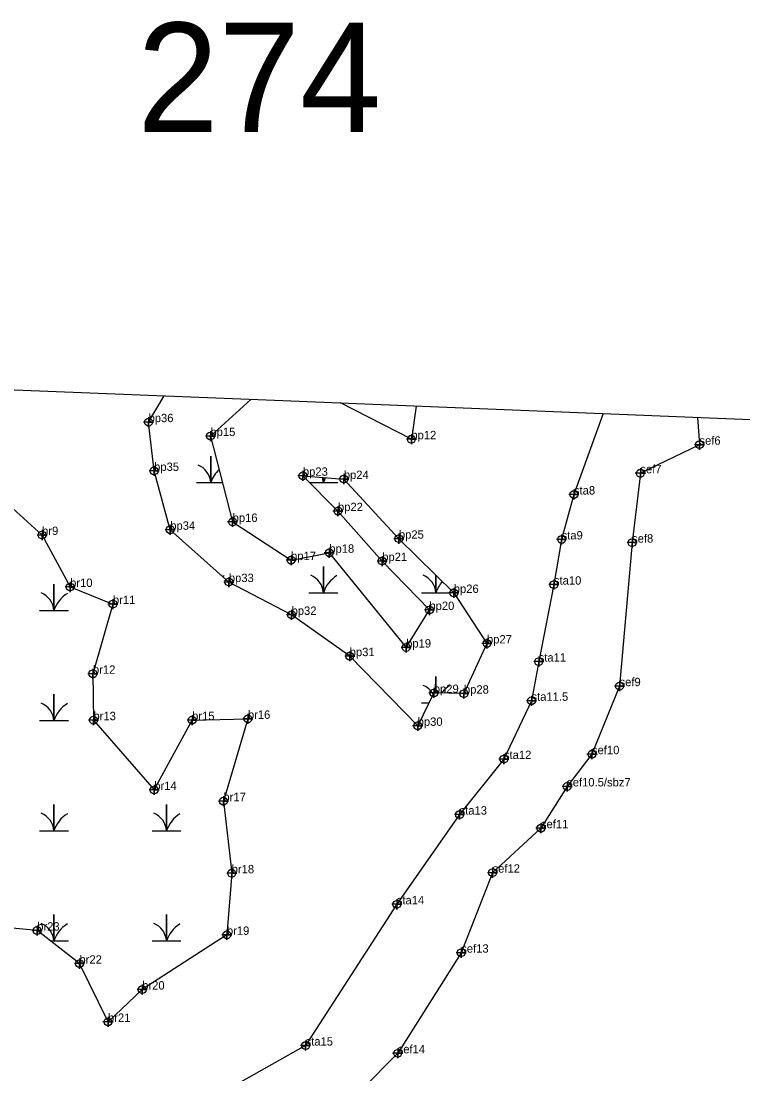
# Model space of a CAD drawing. Extents: x 2071991 to 2268989, y 436479 to 469629.
# Drawn here: x 2233207 to 2233638, y 438420 to 439049 of the extents above; entities that cross this region are included whole.
import ezdxf

# ---------------------------------------------------------------- set-up
doc = ezdxf.new("R2010")
doc.units = 0
for name, color, linetype in [('approx_PSA', 7, 'Continuous'), ('Default', 7, 'Continuous'), ('Exist Environmental Wetland Boundary', 7, 'Continuous'), ('Exist Environmental Wetland Boundary Cogo Comment', 7, 'Continuous'), ('Exist Environmental Wetland Boundary Cogo Point CELL', 7, 'Continuous'), ('Exist Hydro Jurisdictional Stream or Body of Water NEU Mitigable', 7, 'Continuous'), ('Exist Hydro Jurisdictional Stream or Body of Water NEU Mitigable Cogo Comment', 7, 'Continuous'), ('Exist Hydro Jurisdictional Stream or Body of Water NEU Mitigable Cogo Point CELL', 7, 'Continuous'), ('Exist Hydro Swamp or Marsh', 7, 'Continuous')]:
    doc.layers.add(name, color=color, linetype=linetype)

msp = doc.modelspace()

# ---------------------------------------------------------------- linework, layer by layer
at = {"layer": 'approx_PSA'}
for p, q in [((2231278.66, 438906.68), (2233358.14, 438822.74)), ((2233358.14, 438822.74), (2234974.58, 438757.5))]:
    msp.add_line(p, q, dxfattribs=at)
at = {"layer": 'Exist Environmental Wetland Boundary'}
for points in [[(2233182.99, 438829.81), (2233159.43, 438810.81), (2233163.02, 438770.7), (2233190.8, 438768.17), (2233219.34, 438742.29), (2233236.09, 438711.26), (2233261.63, 438701.08), (2233249.69, 438659.45), (2233250.03, 438631.71), (2233286.3, 438590.05), (2233308.92, 438631.76), (2233342.21, 438632.51), (2233327.62, 438583.34), (2233332.55, 438540.3), (2233329.68, 438503.54), (2233279.12, 438470.84), (2233258.71, 438451.55), (2233241.66, 438486.32), (2233216.43, 438506.06), (2233154.63, 438511.91), (2233152.31, 438461.64), (2233153.08, 438392.21)], [(2233343.99, 438823.31), (2233319.87, 438801.39), (2233333.11, 438750.11), (2233368, 438727.3), (2233390.81, 438731.69), (2233436.71, 438675.09), (2233450.58, 438697.52), (2233422.42, 438726.76), (2233395.99, 438756.59), (2233375.06, 438777.67), (2233399.5, 438775.74), (2233432.37, 438740.1), (2233465.14, 438707.71), (2233484.94, 438677.54), (2233471.2, 438647.57), (2233453.22, 438647.98), (2233443.58, 438628.34), (2233403.01, 438669.96), (2233368.31, 438694.6), (2233330.86, 438714.21), (2233295.86, 438745.43), (2233286.24, 438780.56), (2233282.91, 438809.69), (2233292.32, 438825.4)], [(2233442.78, 438819.32), (2233439.82, 438799.48), (2233397.6, 438821.15)]]:
    msp.add_lwpolyline(points, dxfattribs=at)
at = {"layer": 'Exist Environmental Wetland Boundary Cogo Point CELL'}
for points in [[(2233282.91, 438812.69), (2233282.91, 438806.69), (2233282.91, 438809.69), (2233285.91, 438809.69), (2233279.91, 438809.69)], [(2233319.87, 438804.39), (2233319.87, 438798.39), (2233319.87, 438801.39), (2233322.87, 438801.39), (2233316.87, 438801.39)], [(2233439.82, 438802.48), (2233439.82, 438796.48), (2233439.82, 438799.48), (2233442.82, 438799.48), (2233436.82, 438799.48)], [(2233286.24, 438783.56), (2233286.24, 438777.56), (2233286.24, 438780.56), (2233289.24, 438780.56), (2233283.24, 438780.56)], [(2233375.06, 438780.67), (2233375.06, 438774.67), (2233375.06, 438777.67), (2233378.06, 438777.67), (2233372.06, 438777.67)], [(2233399.5, 438778.74), (2233399.5, 438772.74), (2233399.5, 438775.74), (2233402.5, 438775.74), (2233396.5, 438775.74)], [(2233395.99, 438759.59), (2233395.99, 438753.59), (2233395.99, 438756.59), (2233398.99, 438756.59), (2233392.99, 438756.59)], [(2233333.11, 438753.11), (2233333.11, 438747.11), (2233333.11, 438750.11), (2233336.11, 438750.11), (2233330.11, 438750.11)], [(2233295.86, 438748.43), (2233295.86, 438742.43), (2233295.86, 438745.43), (2233298.86, 438745.43), (2233292.86, 438745.43)], [(2233219.34, 438745.29), (2233219.34, 438739.29), (2233219.34, 438742.29), (2233222.34, 438742.29), (2233216.34, 438742.29)], [(2233432.37, 438743.1), (2233432.37, 438737.1), (2233432.37, 438740.1), (2233435.37, 438740.1), (2233429.37, 438740.1)], [(2233390.81, 438734.69), (2233390.81, 438728.69), (2233390.81, 438731.69), (2233393.81, 438731.69), (2233387.81, 438731.69)], [(2233368, 438730.3), (2233368, 438724.3), (2233368, 438727.3), (2233371, 438727.3), (2233365, 438727.3)], [(2233422.42, 438729.76), (2233422.42, 438723.76), (2233422.42, 438726.76), (2233425.42, 438726.76), (2233419.42, 438726.76)], [(2233330.86, 438717.21), (2233330.86, 438711.21), (2233330.86, 438714.21), (2233333.86, 438714.21), (2233327.86, 438714.21)], [(2233236.09, 438714.26), (2233236.09, 438708.26), (2233236.09, 438711.26), (2233239.09, 438711.26), (2233233.09, 438711.26)], [(2233465.14, 438710.71), (2233465.14, 438704.71), (2233465.14, 438707.71), (2233468.14, 438707.71), (2233462.14, 438707.71)], [(2233261.63, 438704.08), (2233261.63, 438698.08), (2233261.63, 438701.08), (2233264.63, 438701.08), (2233258.63, 438701.08)], [(2233368.31, 438697.6), (2233368.31, 438691.6), (2233368.31, 438694.6), (2233371.31, 438694.6), (2233365.31, 438694.6)], [(2233450.58, 438700.52), (2233450.58, 438694.52), (2233450.58, 438697.52), (2233453.58, 438697.52), (2233447.58, 438697.52)], [(2233436.71, 438678.09), (2233436.71, 438672.09), (2233436.71, 438675.09), (2233439.71, 438675.09), (2233433.71, 438675.09)], [(2233484.94, 438680.54), (2233484.94, 438674.54), (2233484.94, 438677.54), (2233487.94, 438677.54), (2233481.94, 438677.54)], [(2233403.01, 438672.96), (2233403.01, 438666.96), (2233403.01, 438669.96), (2233406.01, 438669.96), (2233400.01, 438669.96)], [(2233249.69, 438662.45), (2233249.69, 438656.45), (2233249.69, 438659.45), (2233252.69, 438659.45), (2233246.69, 438659.45)], [(2233453.22, 438650.98), (2233453.22, 438644.98), (2233453.22, 438647.98), (2233456.22, 438647.98), (2233450.22, 438647.98)], [(2233471.2, 438650.57), (2233471.2, 438644.57), (2233471.2, 438647.57), (2233474.2, 438647.57), (2233468.2, 438647.57)], [(2233250.03, 438634.71), (2233250.03, 438628.71), (2233250.03, 438631.71), (2233253.03, 438631.71), (2233247.03, 438631.71)], [(2233308.92, 438634.76), (2233308.92, 438628.76), (2233308.92, 438631.76), (2233311.92, 438631.76), (2233305.92, 438631.76)], [(2233342.21, 438635.51), (2233342.21, 438629.51), (2233342.21, 438632.51), (2233345.21, 438632.51), (2233339.21, 438632.51)], [(2233443.58, 438631.34), (2233443.58, 438625.34), (2233443.58, 438628.34), (2233446.58, 438628.34), (2233440.58, 438628.34)], [(2233286.3, 438593.05), (2233286.3, 438587.05), (2233286.3, 438590.05), (2233289.3, 438590.05), (2233283.3, 438590.05)], [(2233327.62, 438586.34), (2233327.62, 438580.34), (2233327.62, 438583.34), (2233330.62, 438583.34), (2233324.62, 438583.34)], [(2233332.55, 438543.3), (2233332.55, 438537.3), (2233332.55, 438540.3), (2233335.55, 438540.3), (2233329.55, 438540.3)], [(2233216.43, 438509.06), (2233216.43, 438503.06), (2233216.43, 438506.06), (2233219.43, 438506.06), (2233213.43, 438506.06)], [(2233329.68, 438506.54), (2233329.68, 438500.54), (2233329.68, 438503.54), (2233332.68, 438503.54), (2233326.68, 438503.54)], [(2233241.66, 438489.32), (2233241.66, 438483.32), (2233241.66, 438486.32), (2233244.66, 438486.32), (2233238.66, 438486.32)], [(2233279.12, 438473.84), (2233279.12, 438467.84), (2233279.12, 438470.84), (2233282.12, 438470.84), (2233276.12, 438470.84)], [(2233258.71, 438454.55), (2233258.71, 438448.55), (2233258.71, 438451.55), (2233261.71, 438451.55), (2233255.71, 438451.55)]]:
    msp.add_lwpolyline(points, dxfattribs=at)
for centre in [(2233282.91, 438809.69), (2233319.87, 438801.39), (2233439.82, 438799.48), (2233286.24, 438780.56), (2233375.06, 438777.67), (2233399.5, 438775.74), (2233395.99, 438756.59), (2233295.86, 438745.43), (2233333.11, 438750.11), (2233219.34, 438742.29), (2233432.37, 438740.1), (2233390.81, 438731.69), (2233368, 438727.3), (2233422.42, 438726.76), (2233330.86, 438714.21), (2233236.09, 438711.26), (2233465.14, 438707.71), (2233261.63, 438701.08), (2233368.31, 438694.6), (2233450.58, 438697.52), (2233436.71, 438675.09), (2233484.94, 438677.54), (2233403.01, 438669.96), (2233249.69, 438659.45), (2233453.22, 438647.98), (2233471.2, 438647.57), (2233250.03, 438631.71), (2233308.92, 438631.76), (2233342.21, 438632.51), (2233443.58, 438628.34), (2233286.3, 438590.05), (2233327.62, 438583.34), (2233332.55, 438540.3), (2233216.43, 438506.06), (2233329.68, 438503.54), (2233241.66, 438486.32), (2233279.12, 438470.84), (2233258.71, 438451.55)]:
    msp.add_circle(centre, 2.34, dxfattribs=at)
at = {"layer": 'Exist Hydro Jurisdictional Stream or Body of Water NEU Mitigable'}
for points in [[(2233610.54, 438812.55), (2233611.8, 438796.23), (2233576.52, 438779.17), (2233571.58, 438737.75), (2233564.1, 438652.03), (2233547.64, 438611.4), (2233532.82, 438592.15), (2233517.16, 438567.2), (2233488.29, 438540.65), (2233469.6, 438492.88), (2233431.64, 438432.8), (2233387.24, 438387.93), (2233356.82, 438377.47), (2233310.81, 438359.52), (2233270.05, 438317.86), (2233268.69, 438260.03), (2233308.34, 438220.15), (2233319.29, 438183.08), (2233355.17, 438122.55), (2233369.53, 438072.22), (2233381.56, 437997.08), (2233397.53, 437928.46), (2233420.19, 437870.33), (2233485.34, 437816.79)], [(2233554.32, 438814.82), (2233536.87, 438766.48), (2233529.52, 438739.65), (2233524.92, 438712.66), (2233515.84, 438666.68), (2233511.52, 438643.3), (2233495.08, 438608.51), (2233468.61, 438575.33), (2233431.11, 438521.76), (2233376.67, 438437.39), (2233320.95, 438406.06)]]:
    msp.add_lwpolyline(points, dxfattribs=at)
at = {"layer": 'Exist Hydro Jurisdictional Stream or Body of Water NEU Mitigable Cogo Point CELL'}
for points in [[(2233611.8, 438799.23), (2233611.8, 438793.23), (2233611.8, 438796.23), (2233614.8, 438796.23), (2233608.8, 438796.23)], [(2233576.52, 438782.17), (2233576.52, 438776.17), (2233576.52, 438779.17), (2233579.52, 438779.17), (2233573.52, 438779.17)], [(2233536.87, 438769.48), (2233536.87, 438763.48), (2233536.87, 438766.48), (2233539.87, 438766.48), (2233533.87, 438766.48)], [(2233529.52, 438742.65), (2233529.52, 438736.65), (2233529.52, 438739.65), (2233532.52, 438739.65), (2233526.52, 438739.65)], [(2233571.58, 438740.75), (2233571.58, 438734.75), (2233571.58, 438737.75), (2233574.58, 438737.75), (2233568.58, 438737.75)], [(2233524.92, 438715.66), (2233524.92, 438709.66), (2233524.92, 438712.66), (2233527.92, 438712.66), (2233521.92, 438712.66)], [(2233515.84, 438669.68), (2233515.84, 438663.68), (2233515.84, 438666.68), (2233518.84, 438666.68), (2233512.84, 438666.68)], [(2233564.1, 438655.03), (2233564.1, 438649.03), (2233564.1, 438652.03), (2233567.1, 438652.03), (2233561.1, 438652.03)], [(2233511.52, 438646.3), (2233511.52, 438640.3), (2233511.52, 438643.3), (2233514.52, 438643.3), (2233508.52, 438643.3)], [(2233547.64, 438614.4), (2233547.64, 438608.4), (2233547.64, 438611.4), (2233550.64, 438611.4), (2233544.64, 438611.4)], [(2233495.08, 438611.51), (2233495.08, 438605.51), (2233495.08, 438608.51), (2233498.08, 438608.51), (2233492.08, 438608.51)], [(2233532.82, 438595.15), (2233532.82, 438589.15), (2233532.82, 438592.15), (2233535.82, 438592.15), (2233529.82, 438592.15)], [(2233468.61, 438578.33), (2233468.61, 438572.33), (2233468.61, 438575.33), (2233471.61, 438575.33), (2233465.61, 438575.33)], [(2233517.16, 438570.2), (2233517.16, 438564.2), (2233517.16, 438567.2), (2233520.16, 438567.2), (2233514.16, 438567.2)], [(2233488.29, 438543.65), (2233488.29, 438537.65), (2233488.29, 438540.65), (2233491.29, 438540.65), (2233485.29, 438540.65)], [(2233431.11, 438524.76), (2233431.11, 438518.76), (2233431.11, 438521.76), (2233434.11, 438521.76), (2233428.11, 438521.76)], [(2233469.6, 438495.88), (2233469.6, 438489.88), (2233469.6, 438492.88), (2233472.6, 438492.88), (2233466.6, 438492.88)], [(2233376.67, 438440.39), (2233376.67, 438434.39), (2233376.67, 438437.39), (2233379.67, 438437.39), (2233373.67, 438437.39)], [(2233431.64, 438435.8), (2233431.64, 438429.8), (2233431.64, 438432.8), (2233434.64, 438432.8), (2233428.64, 438432.8)]]:
    msp.add_lwpolyline(points, dxfattribs=at)
for centre in [(2233611.8, 438796.23), (2233576.52, 438779.17), (2233536.87, 438766.48), (2233529.52, 438739.65), (2233571.58, 438737.75), (2233524.92, 438712.66), (2233515.84, 438666.68), (2233564.1, 438652.03), (2233511.52, 438643.3), (2233495.08, 438608.51), (2233547.64, 438611.4), (2233532.82, 438592.15), (2233468.61, 438575.33), (2233517.16, 438567.2), (2233488.29, 438540.65), (2233431.11, 438521.76), (2233469.6, 438492.88), (2233376.67, 438437.39), (2233431.64, 438432.8)]:
    msp.add_circle(centre, 2.34, dxfattribs=at)
at = {"layer": 'Exist Hydro Swamp or Marsh'}
msp.add_line((2233445.88, 438642.03), (2233450.3, 438642.03), dxfattribs=at)
for points in [[(2233311.47, 438773.59), (2233320.07, 438773.59), (2233320.07, 438789.37), (2233320.07, 438773.59), (2233327.05, 438773.59)], [(2233379.11, 438773.59), (2233387.28, 438773.59), (2233387.28, 438776.7)], [(2233387.28, 438776.7), (2233387.28, 438773.59), (2233395.88, 438773.59)], [(2233378.68, 438707.81), (2233387.28, 438707.81), (2233387.28, 438723.59), (2233387.28, 438707.81), (2233395.88, 438707.81)], [(2233445.88, 438707.81), (2233454.48, 438707.81), (2233454.48, 438718.24)], [(2233454.48, 438718.24), (2233454.48, 438707.81), (2233463.08, 438707.81)], [(2233217.84, 438697.21), (2233226.44, 438697.21), (2233226.44, 438712.99), (2233226.44, 438697.21), (2233235.04, 438697.21)], [(2233454.48, 438647.95), (2233454.48, 438657.81), (2233454.48, 438647.95)], [(2233217.84, 438631.43), (2233226.44, 438631.43), (2233226.44, 438647.21), (2233226.44, 438631.43), (2233235.04, 438631.43)], [(2233217.84, 438565.65), (2233226.44, 438565.65), (2233226.44, 438581.43), (2233226.44, 438565.65), (2233235.04, 438565.65)], [(2233285.04, 438565.65), (2233293.65, 438565.65), (2233293.65, 438581.43), (2233293.65, 438565.65), (2233302.25, 438565.65)], [(2233224.35, 438499.87), (2233226.44, 438499.87), (2233226.44, 438515.65), (2233226.44, 438499.87), (2233235.04, 438499.87)], [(2233285.04, 438499.87), (2233293.65, 438499.87), (2233293.65, 438515.65), (2233293.65, 438499.87), (2233302.25, 438499.87)]]:
    msp.add_lwpolyline(points, dxfattribs=at)
for centre, radius, start, end in [((2233307.81, 438772.71), 12.3, 4.14034, 67.53497), ((2233338.32, 438767.53), 19.22, 133.73361, 161.62219), ((2233375.01, 438772.71), 12.3, 4.14034, 19.21388), ((2233405.52, 438767.53), 19.22, 151.85818, 161.62219), ((2233338.32, 438701.75), 19.22, 122.12745, 125.22527), ((2233375.01, 438706.92), 12.3, 4.14034, 67.53497), ((2233405.52, 438701.75), 19.22, 122.12745, 161.62219), ((2233442.21, 438706.92), 12.3, 4.14034, 67.53497), ((2233472.72, 438701.75), 19.22, 138.60683, 161.62219), ((2233214.18, 438696.32), 12.3, 4.14034, 67.53497), ((2233244.68, 438691.15), 19.22, 122.12745, 161.62219), ((2233442.21, 438641.14), 12.3, 29.88503, 67.53497), ((2233472.72, 438635.97), 19.22, 122.12745, 141.72355), ((2233214.18, 438630.54), 12.3, 4.14034, 67.53497), ((2233244.68, 438625.37), 19.22, 122.12745, 161.62219), ((2233214.18, 438564.76), 12.3, 4.14034, 67.53497), ((2233244.68, 438559.59), 19.22, 122.12745, 161.62219), ((2233281.38, 438564.76), 12.3, 4.14034, 67.53497), ((2233311.89, 438559.59), 19.22, 122.12745, 161.62219), ((2233214.18, 438498.98), 12.3, 4.14034, 67.53497), ((2233244.68, 438493.81), 19.22, 122.12745, 161.62219), ((2233281.38, 438498.98), 12.3, 4.14034, 67.53497), ((2233311.89, 438493.81), 19.22, 122.12745, 161.62219)]:
    msp.add_arc(centre, radius, start, end, dxfattribs=at)

# ---------------------------------------------------------------- texts
at = {"layer": 'Default'}
msp.add_text('274', height=65.34, dxfattribs=at).set_placement((2233276.11, 438982.9))
at = {"layer": 'Exist Environmental Wetland Boundary Cogo Comment'}
for s, p in [('bp36', (2233282.91, 438809.69)), ('bp15', (2233319.87, 438801.39)), ('bp12', (2233439.82, 438799.48)), ('bp35', (2233286.24, 438780.56)), ('bp23', (2233375.06, 438777.67)), ('bp24', (2233399.5, 438775.74)), ('bp22', (2233395.99, 438756.59)), ('bp16', (2233333.11, 438750.11)), ('br9', (2233219.34, 438742.29)), ('bp34', (2233295.86, 438745.43)), ('bp25', (2233432.37, 438740.1)), ('bp18', (2233390.81, 438731.69)), ('bp17', (2233368, 438727.3)), ('bp21', (2233422.42, 438726.76)), ('br10', (2233236.09, 438711.26)), ('bp33', (2233330.86, 438714.21)), ('bp26', (2233465.14, 438707.71)), ('br11', (2233261.63, 438701.08)), ('bp20', (2233450.58, 438697.52)), ('bp32', (2233368.31, 438694.6)), ('bp19', (2233436.71, 438675.09)), ('bp27', (2233484.94, 438677.54)), ('bp31', (2233403.01, 438669.96)), ('br12', (2233249.69, 438659.45)), ('bp29', (2233453.22, 438647.98)), ('bp28', (2233471.2, 438647.57)), ('br13', (2233250.03, 438631.71)), ('br15', (2233308.92, 438631.76)), ('br16', (2233342.21, 438632.51)), ('bp30', (2233443.58, 438628.34)), ('br14', (2233286.3, 438590.05)), ('br17', (2233327.62, 438583.34)), ('br18', (2233332.55, 438540.3)), ('br23', (2233216.43, 438506.06)), ('br19', (2233329.68, 438503.54)), ('br22', (2233241.66, 438486.32)), ('br20', (2233279.12, 438470.84)), ('br21', (2233258.71, 438451.55))]:
    msp.add_text(s, height=5, dxfattribs=at).set_placement(p)
at = {"layer": 'Exist Hydro Jurisdictional Stream or Body of Water NEU Mitigable Cogo Comment'}
for s, p in [('sef6', (2233611.8, 438796.23)), ('sef7', (2233576.52, 438779.17)), ('sta8', (2233536.87, 438766.48)), ('sta9', (2233529.52, 438739.65)), ('sef8', (2233571.58, 438737.75)), ('sta10', (2233524.92, 438712.66)), ('sta11', (2233515.84, 438666.68)), ('sef9', (2233564.1, 438652.03)), ('sta11.5', (2233511.52, 438643.3)), ('sef10', (2233547.64, 438611.4)), ('sta12', (2233495.08, 438608.51)), ('sef10.5/sbz7', (2233532.82, 438592.15)), ('sta13', (2233468.61, 438575.33)), ('sef11', (2233517.16, 438567.2)), ('sef12', (2233488.29, 438540.65)), ('sta14', (2233431.11, 438521.76)), ('sef13', (2233469.6, 438492.88)), ('sta15', (2233376.67, 438437.39)), ('sef14', (2233431.64, 438432.8))]:
    msp.add_text(s, height=5, dxfattribs=at).set_placement(p)

doc.saveas('drawing.dxf')
